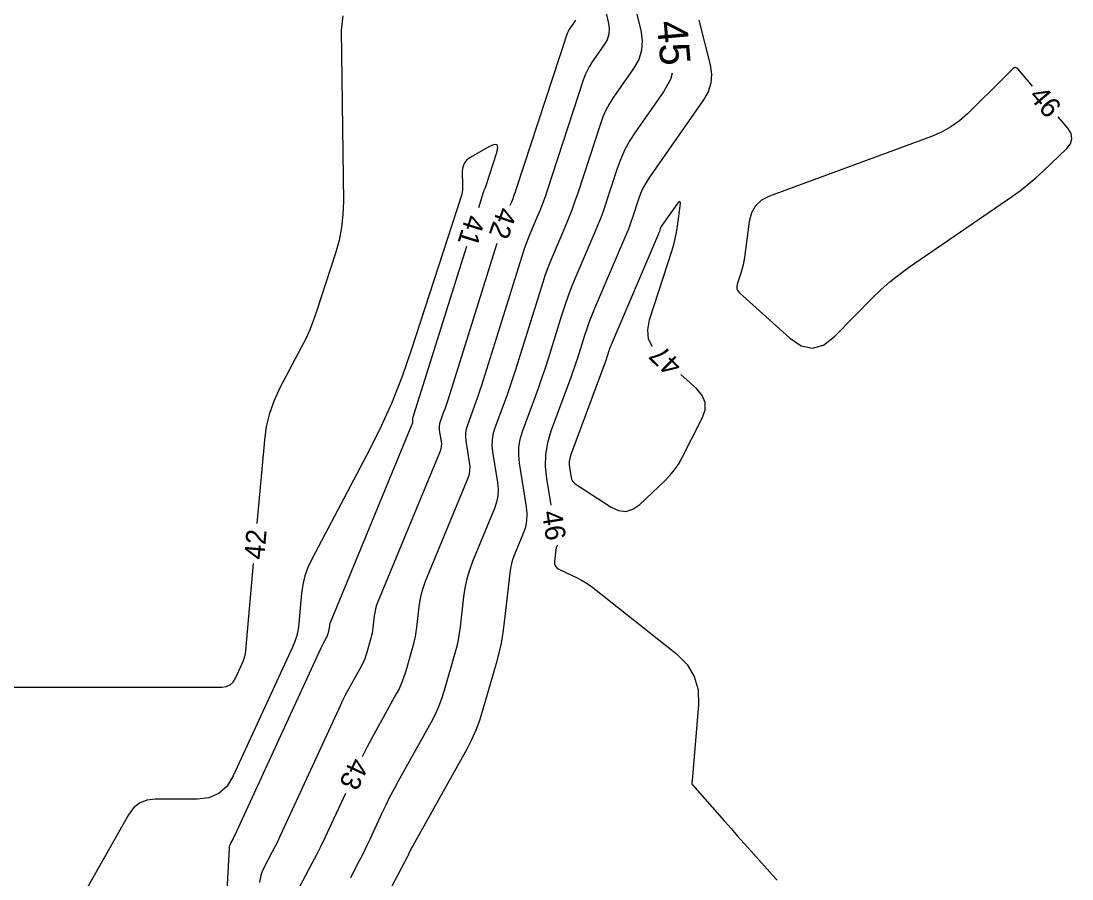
# Model space of a CAD drawing. Extents: x 2384780 to 2405861, y 547869 to 573706.
# Drawn here: x 2390378.9 to 2390483.1, y 552818.5 to 552903.6 of the extents above; entities that cross this region are included whole.
import ezdxf

# ---------------------------------------------------------------- set-up
doc = ezdxf.new("R2010")
doc.units = 0
doc.layers.add('Old_Level_60', color=7, linetype='Continuous')
doc.layers.add('Old_Level_61', color=7, linetype='Continuous')

msp = doc.modelspace()

# ---------------------------------------------------------------- linework, layer by layer
at = {"layer": 'Old_Level_60'}
for points in [[(2390438.328, 552910.84775), (2390440.37, 552902.71075), (2390440.5205, 552901.69925), (2390440.45425, 552900.72775), (2390440.171, 552899.796), (2390439.67125, 552898.904), (2390437.68425, 552896.0555), (2390437.283, 552895.43275), (2390436.93025, 552894.786), (2390436.62625, 552894.11475), (2390436.371, 552893.4195), (2390434.16, 552886.643), (2390433.85375, 552885.73825), (2390433.52775, 552884.84075), (2390433.182, 552883.9505), (2390432.8165, 552883.068), (2390431.59025, 552880.19675), (2390431.3355, 552879.5785), (2390431.0965, 552878.9545), (2390430.873, 552878.32475), (2390430.6655, 552877.68925), (2390427.92125, 552868.91325), (2390427.6655, 552868.11275), (2390427.39975, 552867.31575), (2390427.12375, 552866.522), (2390426.838, 552865.73175), (2390425.88825, 552863.15575), (2390425.722, 552862.60025), (2390425.63025, 552862.0375), (2390425.61275, 552861.4675), (2390425.66975, 552860.89025), (2390426.16825, 552857.81775), (2390426.23, 552857.1645), (2390426.2015, 552856.5215), (2390426.083, 552855.88925), (2390425.87425, 552855.267), (2390423.70725, 552850.00225), (2390423.38875, 552849.145), (2390423.132, 552848.27225), (2390422.93725, 552847.3835), (2390422.8045, 552846.47875), (2390422.4715, 552843.49775), (2390422.387, 552842.8615), (2390422.276, 552842.2305), (2390422.139, 552841.60475), (2390421.9755, 552840.984), (2390420.88675, 552837.1755), (2390420.631, 552836.36875), (2390420.33025, 552835.5805), (2390419.98475, 552834.811), (2390419.59425, 552834.06), (2390416.29625, 552828.13725), (2390415.87775, 552827.36825), (2390415.47425, 552826.5915), (2390415.08575, 552825.80725), (2390414.71225, 552825.0155), (2390413.5165, 552822.4165), (2390413.2565, 552821.86125), (2390412.989, 552821.31), (2390412.714, 552820.76225), (2390412.4315, 552820.21825), (2390411.586, 552818.61675)], [(2390435.941, 552908.367), (2390437.15275, 552903.53925), (2390437.24475, 552902.9205), (2390437.204, 552902.32625), (2390437.031, 552901.75625), (2390436.725, 552901.2105), (2390435.5095, 552899.46775), (2390435.264, 552899.087), (2390435.04825, 552898.69125), (2390434.86225, 552898.28075), (2390434.70625, 552897.85525), (2390431.099, 552886.79975), (2390430.89, 552886.182), (2390430.66725, 552885.569), (2390430.43125, 552884.96125), (2390430.1815, 552884.3585), (2390429.34425, 552882.398), (2390429.17025, 552881.97575), (2390429.007, 552881.54975), (2390428.8545, 552881.1195), (2390428.71275, 552880.6855), (2390424.5765, 552867.45825), (2390424.40125, 552866.91), (2390424.21925, 552866.364), (2390424.0305, 552865.8205), (2390423.83475, 552865.27925), (2390423.18425, 552863.51475), (2390423.07025, 552863.13425), (2390423.00725, 552862.74875), (2390422.9955, 552862.35825), (2390423.0345, 552861.963), (2390423.37575, 552859.8585), (2390423.41825, 552859.411), (2390423.39875, 552858.97075), (2390423.3175, 552858.5375), (2390423.1745, 552858.1115), (2390419.0115, 552847.99675), (2390418.78875, 552847.39725), (2390418.60925, 552846.78675), (2390418.473, 552846.165), (2390418.38, 552845.53225), (2390418.147, 552843.44725), (2390418.088, 552843.00225), (2390418.0105, 552842.56075), (2390417.9145, 552842.123), (2390417.80025, 552841.689), (2390417.0385, 552839.025), (2390416.85975, 552838.46075), (2390416.6495, 552837.9095), (2390416.40775, 552837.37125), (2390416.1345, 552836.846), (2390414.10275, 552833.19675), (2390413.675, 552832.41075), (2390413.2625, 552831.61725), (2390412.8655, 552830.81575), (2390412.7695, 552830.6125)], [(2390402.34825, 552853.765), (2390403.09075, 552862.0345), (2390403.28025, 552863.39675), (2390403.601, 552864.7205), (2390404.0525, 552866.00525), (2390404.63525, 552867.25125), (2390406.753, 552871.2585), (2390407.1875, 552872.12525), (2390407.58375, 552873.00825), (2390407.9415, 552873.9075), (2390408.26075, 552874.823), (2390410.14625, 552880.62525), (2390410.49775, 552881.8765), (2390410.74425, 552883.14375), (2390410.88525, 552884.42725), (2390410.92125, 552885.7265), (2390410.705, 552902.718), (2390410.85325, 552904.148)], [(2390433.89075, 552903.7165), (2390433.779, 552903.517), (2390433.33475, 552902.88025), (2390433.245, 552902.741), (2390433.16625, 552902.5965), (2390433.09825, 552902.4465), (2390433.04125, 552902.291), (2390428.038, 552886.95675), (2390427.926, 552886.62575), (2390427.80675, 552886.2975), (2390427.68025, 552885.972), (2390427.54675, 552885.64925), (2390427.41075, 552885.3305)], [(2390446.14025, 552903.70275), (2390447.24925, 552899.2835), (2390447.38725, 552898.35475), (2390447.3265, 552897.46275), (2390447.0665, 552896.607), (2390446.6075, 552895.788), (2390441.18925, 552888.01975), (2390440.87425, 552887.53125), (2390440.5975, 552887.0235), (2390440.359, 552886.49675), (2390440.15875, 552885.951), (2390439.56675, 552884.137), (2390439.43575, 552883.75), (2390439.29625, 552883.366), (2390439.14825, 552882.98525), (2390438.992, 552882.6075), (2390435.7885, 552875.10625), (2390435.5145, 552874.44175), (2390435.2575, 552873.771), (2390435.0175, 552873.094), (2390434.7945, 552872.41075), (2390434.09325, 552870.16875), (2390433.94, 552869.68925), (2390433.781, 552869.21175), (2390433.61575, 552868.7365), (2390433.4445, 552868.26325), (2390431.47675, 552862.9255), (2390431.132, 552861.7745), (2390430.94175, 552860.60825), (2390430.9055, 552859.42725), (2390431.02375, 552858.2315), (2390431.45575, 552855.5685)], [(2390479.2075, 552897.1635), (2390477.799, 552898.84225), (2390477.67175, 552898.956), (2390477.541, 552898.99825), (2390477.407, 552898.9685), (2390477.26975, 552898.867), (2390476.816, 552898.418), (2390476.71875, 552898.322), (2390476.6215, 552898.22575), (2390476.52425, 552898.1295), (2390476.427, 552898.0335), (2390472.806, 552894.453), (2390471.999, 552893.73425), (2390471.13025, 552893.113), (2390470.1995, 552892.589), (2390469.20675, 552892.1625), (2390453.13825, 552886.229), (2390452.3565, 552885.8305), (2390451.76225, 552885.2815), (2390451.3555, 552884.58225), (2390451.13625, 552883.7325), (2390450.65275, 552880.169), (2390450.5935, 552879.7945), (2390450.518, 552879.42375), (2390450.426, 552879.05675), (2390450.318, 552878.6935), (2390449.93775, 552877.5125), (2390449.89125, 552877.269), (2390449.91425, 552877.044), (2390450.00725, 552876.838), (2390450.16975, 552876.6505)], [(2390450.16975, 552876.6505), (2390455.13475, 552872.17275), (2390456.275, 552871.40425), (2390457.399, 552871.171), (2390458.5065, 552871.47275), (2390459.5975, 552872.30975), (2390463.3915, 552876.179), (2390464.2225, 552876.98675), (2390465.08925, 552877.75175), (2390465.99225, 552878.474), (2390466.93075, 552879.1535), (2390477.22725, 552886.23675), (2390478.02875, 552886.8125), (2390478.80475, 552887.419), (2390479.5555, 552888.05675), (2390480.281, 552888.72575), (2390482.60975, 552890.961), (2390482.99075, 552891.4465), (2390483.13575, 552891.9445), (2390483.045, 552892.4555), (2390482.7185, 552892.979), (2390481.7785, 552894.09925)], [(2390424.31575, 552885.10675), (2390424.799, 552886.65175), (2390424.81325, 552886.69575), (2390424.82875, 552886.7395), (2390424.8455, 552886.783), (2390424.86325, 552886.82575), (2390424.92275, 552886.96525), (2390424.93525, 552886.9955), (2390424.947, 552887.02575), (2390424.958, 552887.05625), (2390424.9685, 552887.087), (2390426.1045, 552890.56875), (2390426.21325, 552891.08175), (2390426.126, 552891.35275), (2390425.84275, 552891.382), (2390425.36325, 552891.1695), (2390423.45075, 552890.065), (2390423.10925, 552889.811), (2390422.867, 552889.5005), (2390422.724, 552889.1335), (2390422.68, 552888.71), (2390422.699, 552887.23475), (2390422.69025, 552886.9205), (2390422.656, 552886.61025), (2390422.5965, 552886.30375), (2390422.5115, 552886.00125), (2390417.65425, 552871.0545), (2390416.70825, 552868.34225), (2390415.64825, 552865.678), (2390414.4745, 552863.062), (2390413.187, 552860.494), (2390407.7575, 552850.22), (2390407.378, 552849.40875), (2390407.084, 552848.57225), (2390406.87525, 552847.71075), (2390406.752, 552846.82375), (2390406.488, 552843.88525), (2390406.4055, 552843.2625), (2390406.27125, 552842.6535), (2390406.08475, 552842.0585), (2390405.8465, 552841.47725), (2390399.97375, 552828.711), (2390399.35175, 552827.703), (2390398.545, 552826.983), (2390397.55375, 552826.55125), (2390396.378, 552826.40725), (2390392.23575, 552826.40725), (2390391.40475, 552826.3105), (2390390.68625, 552826.02075), (2390390.0805, 552825.53775), (2390389.5875, 552824.8615), (2390385.188, 552817.07275)], [(2390441.494, 552871.329), (2390441.15875, 552872.073), (2390441.06525, 552872.98425), (2390441.254, 552873.97175), (2390443.47575, 552880.87425), (2390443.6505, 552881.46125), (2390443.79875, 552882.054), (2390443.921, 552882.653), (2390444.0165, 552883.258), (2390444.286, 552885.24375), (2390444.30575, 552885.572), (2390444.24975, 552885.70575), (2390444.11775, 552885.64525), (2390443.91, 552885.39025), (2390442.46425, 552883.31725), (2390442.4175, 552883.24475), (2390442.3765, 552883.1695), (2390442.341, 552883.0915), (2390442.3115, 552883.01075), (2390442.22375, 552882.74175), (2390442.20425, 552882.6845), (2390442.1835, 552882.6275), (2390442.16175, 552882.571), (2390442.1385, 552882.515), (2390437.43075, 552871.49125), (2390437.36875, 552871.341), (2390437.31075, 552871.18925), (2390437.2565, 552871.03625), (2390437.206, 552870.88175), (2390437.0475, 552870.3745), (2390437.01275, 552870.26625), (2390436.97675, 552870.15825), (2390436.9395, 552870.05075), (2390436.90075, 552869.94375)], [(2390426.0955, 552881.55675), (2390421.232, 552866.00325), (2390421.13725, 552865.70725), (2390421.039, 552865.4125), (2390420.937, 552865.119), (2390420.83125, 552864.8265), (2390420.48, 552863.87375), (2390420.4185, 552863.66825), (2390420.3845, 552863.46), (2390420.378, 552863.24925), (2390420.399, 552863.03575), (2390420.5835, 552861.89925), (2390420.60625, 552861.65775), (2390420.59575, 552861.42), (2390420.552, 552861.186), (2390420.47475, 552860.956), (2390414.31575, 552845.99125), (2390414.18875, 552845.64925), (2390414.08625, 552845.30125), (2390414.0085, 552844.9465), (2390413.9555, 552844.58575), (2390413.82275, 552843.3965), (2390413.789, 552843.14275), (2390413.74475, 552842.891), (2390413.69, 552842.6415), (2390413.62475, 552842.394), (2390413.1905, 552840.87475), (2390413.0885, 552840.55275), (2390412.9685, 552840.2385), (2390412.83075, 552839.9315), (2390412.675, 552839.632), (2390411.51625, 552837.55075), (2390411.27225, 552837.1025), (2390411.037, 552836.65), (2390410.8105, 552836.19275), (2390410.593, 552835.73125), (2390404.82425, 552823.1915), (2390404.5885, 552822.68825), (2390404.346, 552822.18825), (2390404.09675, 552821.6915), (2390403.8405, 552821.19825), (2390402.9925, 552819.59225), (2390402.83075, 552819.2425), (2390402.70925, 552818.88175), (2390402.62775, 552818.50975), (2390402.5865, 552818.12675)], [(2390399.30175, 552816.15825), (2390399.59575, 552821.539), (2390399.61025, 552821.674), (2390399.639, 552821.805), (2390399.68175, 552821.932), (2390399.73875, 552822.05525), (2390399.94775, 552822.45125), (2390399.992, 552822.53625), (2390400.035, 552822.622), (2390400.077, 552822.7085), (2390400.11775, 552822.79525), (2390408.681, 552841.4105), (2390408.7455, 552841.547), (2390408.8125, 552841.682), (2390408.882, 552841.816), (2390408.954, 552841.9485), (2390409.197, 552842.38475), (2390409.244, 552842.47525), (2390409.28575, 552842.56825), (2390409.322, 552842.66325), (2390409.353, 552842.76075), (2390409.445, 552843.0825), (2390409.46325, 552843.15175), (2390409.4785, 552843.2215), (2390409.49075, 552843.292), (2390409.50025, 552843.363), (2390409.536, 552843.682), (2390409.546, 552843.74975), (2390409.5605, 552843.8165), (2390409.57975, 552843.88175), (2390409.6035, 552843.946), (2390417.76775, 552863.7825), (2390417.782, 552863.8255), (2390417.79025, 552863.8695), (2390417.79225, 552863.914), (2390417.788, 552863.95925), (2390417.76375, 552864.10825), (2390417.76075, 552864.14), (2390417.76175, 552864.1715), (2390417.76675, 552864.2025), (2390417.77575, 552864.233), (2390417.8345, 552864.39225), (2390417.847, 552864.4265), (2390417.85875, 552864.46075), (2390417.87025, 552864.49525), (2390417.8815, 552864.52975), (2390423.122, 552881.28925)], [(2390436.90075, 552869.94375), (2390433.41925, 552860.50125), (2390433.3335, 552860.21425), (2390433.286, 552859.92375), (2390433.277, 552859.62975), (2390433.3065, 552859.33175), (2390433.46525, 552858.3525), (2390433.5175, 552858.15425), (2390433.6055, 552857.97975), (2390433.72975, 552857.82875), (2390433.89, 552857.701), (2390437.43675, 552855.396), (2390438.18425, 552855.04175), (2390438.90625, 552854.9665), (2390439.603, 552855.1705), (2390440.2745, 552855.6535), (2390442.76275, 552858.00525), (2390443.27075, 552858.52775), (2390443.72875, 552859.088), (2390444.1365, 552859.68575), (2390444.494, 552860.321), (2390446.46625, 552864.20025), (2390446.7495, 552865.0055), (2390446.75375, 552865.75925), (2390446.4795, 552866.4615), (2390445.9265, 552867.11175), (2390444.34325, 552868.5395)], [(2390432.0895, 552851.6195), (2390432.08825, 552851.59075), (2390432.07975, 552851.5455), (2390432.06475, 552851.50075), (2390432.00525, 552851.356), (2390431.9935, 552851.32475), (2390431.98425, 552851.29275), (2390431.977, 552851.2605), (2390431.97225, 552851.22725), (2390431.8345, 552849.99325), (2390431.8385, 552849.7475), (2390431.91, 552849.539), (2390432.04875, 552849.36775), (2390432.255, 552849.23375), (2390434.122, 552848.336), (2390434.5155, 552848.13325), (2390434.896, 552847.9095), (2390435.26325, 552847.665), (2390435.61775, 552847.39975), (2390443.91575, 552840.82025), (2390444.9715, 552839.77525), (2390445.6885, 552838.5835), (2390446.0665, 552837.24525), (2390446.1055, 552835.76025), (2390445.51175, 552828.66125), (2390445.50425, 552828.5745), (2390445.49625, 552828.488), (2390445.4875, 552828.40175), (2390445.478, 552828.31525), (2390445.4465, 552828.03325), (2390445.44575, 552827.97475), (2390445.4565, 552827.91975), (2390445.47925, 552827.8685), (2390445.5135, 552827.821), (2390448.673, 552824.23175), (2390449.32575, 552823.4915), (2390449.97975, 552822.75225), (2390450.635, 552822.01425), (2390451.29125, 552821.27725), (2390453.4375, 552818.8715), (2390453.8975, 552818.356)], [(2390367.87475, 552837.5375), (2390398.833, 552837.5375), (2390399.28275, 552837.5925), (2390399.662, 552837.75775), (2390399.97075, 552838.03325), (2390400.20875, 552838.419), (2390400.871, 552839.85875), (2390400.999, 552840.171), (2390401.09925, 552840.4905), (2390401.17125, 552840.81775), (2390401.21575, 552841.15225), (2390401.9905, 552849.781)], [(2390411.092, 552826.98125), (2390409.49675, 552823.51325), (2390409.08325, 552822.6305), (2390408.658, 552821.75375), (2390408.22075, 552820.883), (2390407.7715, 552820.018), (2390406.2845, 552817.202)]]:
    msp.add_lwpolyline(points, dxfattribs=at)
at = {"layer": 'Old_Level_61'}
msp.add_lwpolyline([(2390443.49325, 552898.4345), (2390443.31125, 552897.836), (2390442.61725, 552896.59775), (2390439.859, 552892.643), (2390439.30175, 552891.77875), (2390438.81225, 552890.88075), (2390438.39025, 552889.949), (2390438.036, 552888.9835), (2390436.919, 552885.56), (2390436.6715, 552884.8295), (2390436.40825, 552884.10475), (2390436.12925, 552883.386), (2390435.834, 552882.6735), (2390433.95125, 552878.2645), (2390433.55975, 552877.31525), (2390433.19275, 552876.357), (2390432.84975, 552875.38975), (2390432.531, 552874.41375), (2390431.18375, 552870.105), (2390430.88925, 552869.1835), (2390430.58325, 552868.26625), (2390430.26575, 552867.3525), (2390429.937, 552866.443), (2390428.62125, 552862.87425), (2390428.39075, 552862.10475), (2390428.2635, 552861.325), (2390428.23925, 552860.5355), (2390428.31825, 552859.736), (2390429.021, 552855.40475), (2390429.08475, 552854.73025), (2390429.05525, 552854.0665), (2390428.93275, 552853.4135), (2390428.71725, 552852.77125), (2390427.861, 552850.69075), (2390427.69375, 552850.2405), (2390427.559, 552849.78225), (2390427.45675, 552849.31575), (2390427.387, 552848.84075), (2390426.84325, 552843.97275), (2390426.70525, 552842.934), (2390426.52425, 552841.9035), (2390426.30025, 552840.88175), (2390426.03325, 552839.86825), (2390424.6995, 552835.20275), (2390424.38625, 552834.21425), (2390424.01775, 552833.24875), (2390423.5945, 552832.306), (2390423.116, 552831.386), (2390417.77175, 552821.788), (2390417.71525, 552821.68375), (2390417.6605, 552821.57875), (2390417.608, 552821.47275), (2390417.5575, 552821.3655), (2390417.39575, 552821.01375), (2390417.3605, 552820.93875), (2390417.32425, 552820.864), (2390417.287, 552820.79), (2390417.24875, 552820.71625), (2390414.47375, 552815.461)], dxfattribs=at)

# ---------------------------------------------------------------- texts
at = {"layer": 'Old_Level_60'}
for s, rotation, p in [('46', 309.99745, (2390478.7755, 552896.12275)), ('42', 250.7863944, (2390426.2635, 552885.274)), ('41', 252.6354972, (2390423.084, 552884.51825)), ('47', 135.6093278, (2390444.5815, 552869.59125)), ('46', 279.1192833, (2390430.554, 552854.8975)), ('42', 84.8691417, (2390403.02525, 552850.12325)), ('43', 245.2043194, (2390411.68375, 552830.65425))]:
    msp.add_text(s, height=2, rotation=rotation, dxfattribs=at).set_placement(p)
at = {"layer": 'Old_Level_61'}
msp.add_text('45', height=3, rotation=275.0073639, dxfattribs=at).set_placement((2390441.9655, 552903.55325))

doc.saveas('drawing.dxf')
